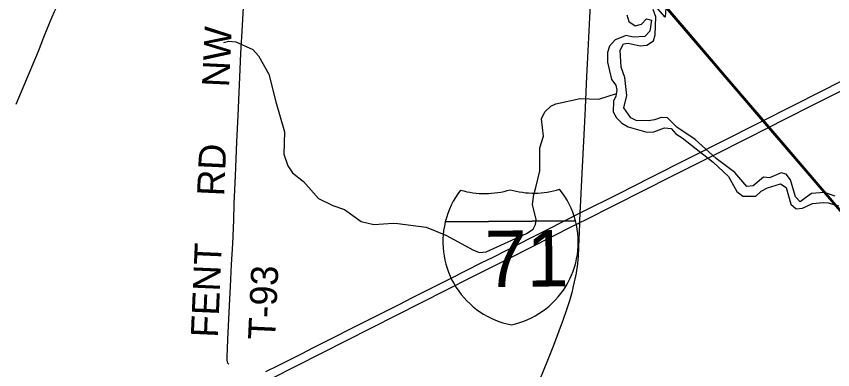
# Model space of a CAD drawing. Extents: x -51392 to 1635000, y 156707 to 696232.
# Drawn here: x 99291 to 108334, y 523695 to 527615 of the extents above; entities that cross this region are included whole.
import ezdxf

# ---------------------------------------------------------------- set-up
doc = ezdxf.new("R2010")
doc.units = 0
for name, color, linetype in [('GM_X_Corporation', 7, 'Continuous'), ('GM_X_County_Road', 7, 'Continuous'), ('GM_X_Interstate_Route', 7, 'Continuous'), ('GM_X_Interstate_Shield', 7, 'Continuous'), ('GM_X_Minor_River', 7, 'Continuous'), ('GM_X_Rail_Line', 7, 'Continuous'), ('GM_X_State_Route', 7, 'Continuous'), ('GM_X_Township_Road', 7, 'Continuous'), ('GM_X_Township_Road_Text', 7, 'Continuous')]:
    doc.layers.add(name, color=color, linetype=linetype)

msp = doc.modelspace()

# ---------------------------------------------------------------- linework, layer by layer
at = {"layer": 'GM_X_Corporation'}
msp.add_lwpolyline([(109718.2, 523934.5), (107626.3, 526376), (106484.5, 527708.7), (106476.9, 527607), (105972.9, 528187.6)], dxfattribs=at)
at = {"layer": 'GM_X_County_Road'}
msp.add_lwpolyline([(99289.5, 526639.9), (99379, 526851.4), (99536.5, 527229.9), (99595.9, 527382.8), (99649.9, 527520.1), (99688.1, 527610.5), (99715.5, 527670), (99759.3, 527757.9), (99833.7, 527904), (100079.6, 528386.1), (100191.7, 528604.9), (100212.7, 528655.4)], dxfattribs=at)
at = {"layer": 'GM_X_Interstate_Route'}
for points in [[(107621.4, 526382.8), (107804.7, 526475.6), (108123.7, 526637.2), (108463.5, 526808.5), (108840.2, 526998.1), (108914.7, 527035.6), (109151.7, 527155.1), (109184.7, 527171.9), (109740.2, 527453.3), (109929.8, 527551.1), (110129.1, 527658.4), (110329.2, 527771.1), (110436.1, 527833.8), (110577.9, 527917.7), (110765.1, 528032.9), (110894.9, 528116.2), (111066.5, 528231.4), (111209.8, 528329.9), (111224.3, 528340.1)], [(102056.5, 523673.7), (102190.2, 523741), (102466, 523880.1), (102513.8, 523905.7), (102588.9, 523943.3), (102662.9, 523980.9), (102819.8, 524059.2), (102993.3, 524146.4), (103289.9, 524296.6), (103538.3, 524422.6), (103674, 524492), (103917.7, 524615.5), (104094.4, 524703.6), (104447.7, 524882.8), (104564.5, 524941), (104883.1, 525103.3), (104974.6, 525149), (105043.5, 525183.9), (105175.7, 525250.8), (105537.9, 525434.1), (105967.6, 525651.3), (106309.1, 525824.1), (106739, 526041.3), (107114.4, 526231.9), (107499.3, 526426.5), (107558.5, 526455.6), (107866.8, 526612.2), (108237.5, 526799.5), (108536.5, 526950.5)], [(105516, 525318), (105533.5, 525326.6), (105597.6, 525358.7), (106238.7, 525683), (106543, 525837.3), (107008.5, 526072.6), (107389.1, 526265.1), (107621.4, 526382.8)], [(98288.9, 521664.8), (99299.2, 522175.3), (100672.6, 522866.2), (101261.3, 523166.3), (101288.6, 523180.1), (101449.2, 523261.5), (101677, 523376.8), (102116.2, 523598.7), (104332.5, 524719.6), (104554.7, 524832), (104752.9, 524932.3), (105459.5, 525289.9), (105516, 525318)]]:
    msp.add_lwpolyline(points, dxfattribs=at)
at = {"layer": 'GM_X_Interstate_Shield'}
for p, q in [((104042.5, 525333.6), (105485.2, 525347.2)), ((105485.2, 525347.2), (104042.5, 525333.6)), ((105485.2, 525347.2), (104042.5, 525333.6))]:
    msp.add_line(p, q, dxfattribs=at)
for centre, start, end in [((104953.5, 525112.3), 142.2075, 166.34519), ((104478.2, 526585.9), 253.54762, 287.52947), ((105026.1, 526591.1), 253.54762, 287.52947), ((104578.5, 525108.8), 14.7319, 38.86959), ((104578.5, 525108.8), 282.0755, 14.7319), ((104953.5, 525112.3), 166.34519, 259.00159)]:
    msp.add_arc(centre, 937.5, start, end, dxfattribs=at)
at = {"layer": 'GM_X_Minor_River'}
for points in [[(106052.3, 527630.4), (106074.6, 527556.4), (106144.8, 527508.6), (106214.6, 527528.9), (106270.4, 527587.3), (106328.4, 527573.5), (106306.9, 527449.2), (106251.2, 527390.9), (106125.3, 527382.3), (106047.3, 527402), (105923.5, 527355.4), (105861.9, 527285), (105840.2, 527214.8), (105838.6, 527106.7), (105885.4, 526912.6), (105931.6, 526850.7), (105943.9, 526796.7), (105932.1, 526728.5), (105906.4, 526672.3), (105900.9, 526556.2), (105939.2, 526488.2), (105997.4, 526428.4), (106067.5, 526390.6), (106275.6, 526329.5), (106351.6, 526333.8), (106471.3, 526376.4), (106543.3, 526370.7), (106597.5, 526310.9), (106665.7, 526267.1), (107008.6, 525996.2), (107181.2, 525836.7), (107271.8, 525672.9), (107340, 525619.1), (107481.9, 525619.7)], [(108359.4, 525621.6), (108241.3, 525659.1), (108097.4, 525650.5), (108031.7, 525600.1), (107971.9, 525555.8), (107921.7, 525613.7), (107864.9, 525799.7), (107816.7, 525863.6), (107764.7, 525879.4), (107632.9, 525824.7), (107567, 525832.4), (107453.4, 525733.8), (107383.5, 525727.5), (107248.9, 525883.1), (107042.4, 526036.4), (106811.6, 526249.7), (106607.2, 526387), (106502.8, 526490.7), (106432.9, 526492.4), (106361, 526468), (106293.1, 526455.7), (106157.1, 526461.1), (106099.1, 526488.9), (106020.6, 526598.7), (106054.1, 526735.1), (106033.2, 526937.3), (105990.8, 527049.3), (105978, 527239.5), (106015.7, 527309.8), (106067.6, 527316), (106201.7, 527286.5), (106273.6, 527294.9), (106349.3, 527343.3), (106369.1, 527411.4), (106376.2, 527609.8), (106343.9, 527689.7)], [(101588.1, 527324.3), (101646, 527340.6), (101722, 527333), (101910.2, 527247.7), (101972.5, 527175.8), (102087.3, 526974.1), (102164.5, 526668), (102261.9, 526331.9), (102252.9, 526087.5), (102299.4, 525955.5), (102349.7, 525879.7), (102472, 525784.1), (102638.7, 525594.5), (102797, 525517.1), (102927.1, 525473.6), (103111.5, 525340.2), (103251.6, 525304.8), (103465.4, 525319.8), (103517.4, 525318), (103829.4, 525277.3), (104049.6, 525188.1), (104356.2, 525019.2), (104422.2, 524995.5), (104494.2, 525003.8), (104943.1, 525206), (105014.8, 525252.4), (105042.6, 525304.6), (105050.4, 525360.7), (105009.7, 525526.8), (105025.2, 525639), (105044.9, 525717.2), (105090.1, 525899.7), (105091, 526156), (105130.5, 526286.4), (105109.7, 526476.6), (105145.3, 526556.9), (105213, 526619.2), (105268.9, 526645.5), (105536.5, 526704.8), (105744.4, 526697.7), (105937.4, 526758.3)], [(107481.9, 525619.7), (107541.6, 525676.1), (107611.4, 525712.4), (107757.2, 525755.2), (107817.3, 525715.4)], [(107817.3, 525715.4), (107870, 525531.3), (107928.2, 525479.5), (107998.2, 525485.8), (108111.9, 525540.4), (108229.7, 525550.9), (108283.7, 525547.2), (108399.8, 525513.6)]]:
    msp.add_lwpolyline(points, dxfattribs=at)
at = {"layer": 'GM_X_Rail_Line'}
msp.add_lwpolyline([(108851.7, 524963.6), (107806.6, 526185.6), (107117.5, 526993.6), (106736.9, 527440.3), (105645.1, 528717.8), (105195.2, 529245.3)], dxfattribs=at)
at = {"layer": 'GM_X_State_Route'}
for points in [[(105595.8, 526594.5), (105596.2, 526602.2), (105612, 526946.2), (105621.7, 527159.2), (105643.2, 527601.3), (105669.2, 528107.8), (105671.6, 528149.9), (105674.3, 528202.9)], [(105385.9, 524352.8), (105396.7, 524384.2), (105421.6, 524461.1), (105436.9, 524512.5), (105450.4, 524564.5), (105464, 524623.4), (105474.3, 524670.7), (105487.4, 524731), (105495.4, 524767.4), (105501.3, 524799.8), (105506.5, 524841), (105517.1, 524946.7), (105521.6, 525051.1), (105525.6, 525146.9), (105528.6, 525212.2), (105533.5, 525326.6), (105534.1, 525341), (105537.9, 525434.1), (105543.6, 525573.5), (105554.8, 525800.6), (105584.8, 526372.9), (105595.8, 526594.5)], [(105090.7, 523580.8), (105178.9, 523801.9), (105243.3, 523965.3), (105303.3, 524127.7), (105352.7, 524256.9), (105385.9, 524352.8)]]:
    msp.add_lwpolyline(points, dxfattribs=at)
at = {"layer": 'GM_X_Township_Road'}
msp.add_lwpolyline([(101644.1, 523754.9), (101635.2, 523768.7), (101629.3, 523783.8), (101626.8, 523799.9), (101626.9, 523832.8), (101635.9, 524029.1), (101653.8, 524405.3), (101663.4, 524618), (101676.5, 524863.3), (101688.4, 525092.2), (101699.1, 525354), (101706, 525534), (101718.8, 525844.9), (101735.5, 526221.2), (101748.7, 526515.7), (101768.3, 526941.1), (101780, 527202.5), (101796.1, 527513), (101817.6, 527921.9)], dxfattribs=at)

# ---------------------------------------------------------------- texts
at = {"layer": 'GM_X_Interstate_Shield'}
msp.add_text('71', height=625, rotation=0.53855, dxfattribs=at).set_placement((104482, 524611.2))
at = {"layer": 'GM_X_Township_Road_Text'}
for s, rotation, p in [('NW', 87.243, (101646.7, 526824.6)), ('RD', 87.35871, (101592.1, 525616.1)), ('FENT', 87.51091, (101523.2, 524047.4)), ('T-93', 87.35968, (102156.9, 524020.3))]:
    msp.add_text(s, height=300, rotation=rotation, dxfattribs=at).set_placement(p)

doc.saveas('drawing.dxf')
